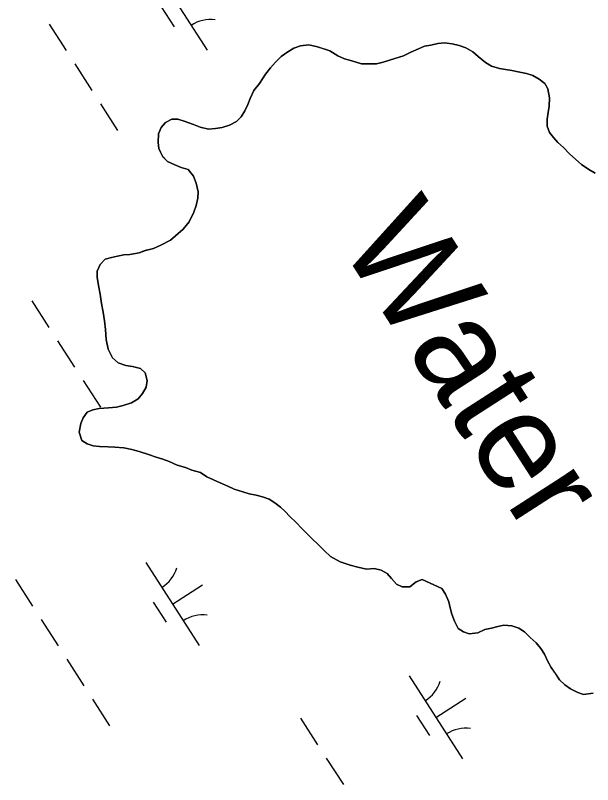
# Model space of a CAD drawing. Extents: x 3937982 to 3958556, y 219448 to 241894.
# Drawn here: x 3947465.1 to 3947756.9, y 229458.8 to 229847.8 of the extents above; entities that cross this region are included whole.
import ezdxf

# ---------------------------------------------------------------- set-up
doc = ezdxf.new("R2010")
doc.units = 0
for name, color, linetype in [('V-RIVR-IDEN', 7, 'Continuous'), ('V-TOPO-SHOR', 7, 'Continuous'), ('V-WETL-SWMP', 7, 'Continuous')]:
    doc.layers.add(name, color=color, linetype=linetype)

msp = doc.modelspace()

# ---------------------------------------------------------------- linework, layer by layer
at = {"layer": 'V-TOPO-SHOR'}
for points in [[(3947555.07, 229766.501), (3947552.436, 229769.854), (3947548.786, 229770.857), (3947545.655, 229772.125), (3947541.997, 229773.907), (3947539.372, 229776.481), (3947537.512, 229780.362), (3947537.221, 229783.477), (3947537.436, 229787.899), (3947538.704, 229791.032), (3947541.016, 229793.653), (3947544.121, 229795.245), (3947547.24, 229795.278), (3947550.369, 229794.27), (3947555.068, 229792.496), (3947558.459, 229791.231), (3947562.629, 229790.233), (3947566.266, 229790.53), (3947569.637, 229791.083), (3947573.266, 229792.16), (3947576.887, 229794.018), (3947579.203, 229796.379), (3947580.991, 229799.519), (3947582.519, 229802.652), (3947583.787, 229805.786), (3947585.566, 229809.702), (3947588.391, 229813.37), (3947591.46, 229818.082), (3947594.029, 229821.226), (3947596.599, 229824.111), (3947599.429, 229826.999), (3947602.786, 229829.373), (3947605.887, 229831.224), (3947609.254, 229832.297), (3947613.409, 229832.86), (3947617.837, 229831.865), (3947620.966, 229830.857), (3947624.097, 229829.85), (3947628.021, 229827.29), (3947631.417, 229825.764), (3947635.067, 229824.761), (3947640.021, 229823.251), (3947643.4, 229823.286), (3947647.559, 229823.329), (3947650.93, 229824.142), (3947656.89, 229826.022), (3947661.295, 229827.366), (3947664.916, 229829.221), (3947668.799, 229830.821), (3947671.906, 229832.154), (3947675.019, 229832.705), (3947678.65, 229833.522), (3947682.027, 229833.815), (3947685.931, 229833.333), (3947689.318, 229832.588), (3947692.71, 229831.322), (3947696.369, 229829.28), (3947698.993, 229826.968), (3947702.665, 229823.886), (3947705.8, 229822.098), (3947709.712, 229820.837), (3947712.837, 229820.349), (3947715.963, 229819.862), (3947720.128, 229819.122), (3947723.516, 229818.379), (3947726.645, 229817.369), (3947729.782, 229815.581), (3947732.666, 229813.271), (3947734.251, 229810.689), (3947735.079, 229806.017), (3947734.861, 229801.856), (3947734.372, 229798.73), (3947733.887, 229795.347), (3947733.923, 229791.708), (3947734.995, 229788.599), (3947737.102, 229786.021), (3947739.207, 229783.442), (3947742.093, 229780.872), (3947745.243, 229777.784), (3947748.391, 229774.957), (3947751.276, 229772.385), (3947754.942, 229769.825), (3947758.08, 229768.035)], [(3947670.734, 229562.567), (3947667.63, 229561.236), (3947664.533, 229558.865), (3947660.634, 229558.826), (3947657.762, 229560.095), (3947655.135, 229562.93), (3947653.027, 229565.506), (3947649.89, 229567.294), (3947646.503, 229568.042), (3947642.607, 229567.741), (3947638.177, 229568.736), (3947634.268, 229569.735), (3947629.312, 229571.507), (3947624.345, 229574.055), (3947621.195, 229577.143), (3947617.781, 229580.487), (3947615.418, 229582.804), (3947612.795, 229585.376), (3947609.907, 229588.206), (3947607.015, 229591.297), (3947603.863, 229594.383), (3947601.498, 229596.959), (3947599.138, 229599.016), (3947596.255, 229601.326), (3947593.377, 229603.118), (3947589.986, 229604.381), (3947586.859, 229605.131), (3947583.211, 229605.872), (3947580.082, 229606.882), (3947575.65, 229608.135), (3947572.514, 229609.663), (3947568.597, 229611.445), (3947565.201, 229612.971), (3947561.808, 229614.494), (3947558.668, 229616.542), (3947554.234, 229617.798), (3947551.103, 229619.066), (3947546.931, 229620.323), (3947542.755, 229622.101), (3947539.622, 229623.368), (3947536.232, 229624.376), (3947532.32, 229625.636), (3947527.624, 229627.147), (3947523.977, 229628.15), (3947519.805, 229629.148), (3947515.385, 229629.363), (3947512.002, 229629.588), (3947507.583, 229629.803), (3947504.459, 229630.033), (3947501.33, 229631.04), (3947498.713, 229632.832), (3947497.371, 229636.979), (3947498.107, 229641.405), (3947499.376, 229644.278), (3947501.426, 229647.158), (3947504.275, 229648.227), (3947507.386, 229649.038), (3947512.064, 229649.345), (3947516.219, 229649.648), (3947519.59, 229650.461), (3947523.735, 229651.803), (3947527.094, 229653.916), (3947529.406, 229656.54), (3947531.194, 229659.677), (3947531.681, 229663.063), (3947530.602, 229666.95), (3947528.239, 229669.266), (3947524.329, 229670.266), (3947520.946, 229670.753), (3947517.032, 229672.012), (3947514.146, 229674.583), (3947512.023, 229678.98), (3947510.933, 229683.907), (3947510.624, 229688.845), (3947510.059, 229693.258), (3947509.493, 229697.672), (3947508.67, 229702.081), (3947507.843, 229706.753), (3947507.017, 229711.164), (3947506.456, 229715.317), (3947506.425, 229718.437), (3947507.949, 229721.832), (3947510.524, 229724.458), (3947513.634, 229725.269), (3947516.745, 229726.08), (3947519.858, 229726.631), (3947522.975, 229726.923), (3947527.647, 229727.751), (3947530.756, 229728.822), (3947534.905, 229729.903), (3947538.528, 229731.499), (3947543.439, 229734.149), (3947546.017, 229736.254), (3947549.882, 229739.672), (3947552.964, 229743.344), (3947555.254, 229748.307), (3947556.52, 229751.698), (3947557.263, 229755.346), (3947557.49, 229758.467), (3947556.407, 229762.874), (3947555.07, 229766.501)], [(3947757.103, 229504.951), (3947752.169, 229504.382), (3947749.3, 229505.391), (3947745.642, 229507.175), (3947742.763, 229509.225), (3947740.137, 229511.797), (3947738.026, 229514.896), (3947735.914, 229517.995), (3947734.061, 229521.355), (3947732.467, 229524.718), (3947730.618, 229527.559), (3947728.251, 229530.395), (3947725.363, 229533.226), (3947722.473, 229536.056), (3947719.598, 229537.846), (3947715.944, 229539.11), (3947712.043, 229539.329), (3947708.93, 229538.778), (3947705.819, 229537.967), (3947702.448, 229537.152), (3947698.823, 229535.556), (3947694.409, 229534.991), (3947691.54, 229536.003), (3947688.923, 229537.795), (3947687.065, 229541.416), (3947685.73, 229545.043), (3947684.919, 229548.154), (3947684.108, 229551.264), (3947682.508, 229555.147), (3947680.659, 229557.988), (3947670.734, 229562.567)]]:
    msp.add_lwpolyline(points, dxfattribs=at)
at = {"layer": 'V-WETL-SWMP'}
for p, q in [((3947534.974, 229872.153), (3947562.036, 229830.11)), ((3947538.77, 229852.001), (3947545.265, 229841.91)), ((3947482.099, 229843.377), (3947490.759, 229829.923)), ((3947613.408, 229832.86), (3947609.254, 229832.298)), ((3947617.837, 229831.865), (3947613.408, 229832.86)), ((3947675.019, 229832.704), (3947671.905, 229832.153)), ((3947678.65, 229833.521), (3947675.019, 229832.704)), ((3947682.027, 229833.815), (3947678.65, 229833.521)), ((3947685.931, 229833.334), (3947682.027, 229833.815)), ((3947689.318, 229832.589), (3947685.931, 229833.334)), ((3947692.71, 229831.323), (3947689.318, 229832.589)), ((3947602.785, 229829.373), (3947599.43, 229827)), ((3947605.886, 229831.224), (3947602.785, 229829.373)), ((3947609.254, 229832.298), (3947605.886, 229831.224)), ((3947624.097, 229829.849), (3947617.837, 229831.865)), ((3947628.022, 229827.289), (3947624.097, 229829.849)), ((3947664.916, 229829.222), (3947661.295, 229827.366)), ((3947668.799, 229830.821), (3947664.916, 229829.222)), ((3947671.905, 229832.153), (3947668.799, 229830.821)), ((3947696.37, 229829.281), (3947692.71, 229831.323)), ((3947698.993, 229826.968), (3947696.37, 229829.281)), ((3947599.43, 229827), (3947596.599, 229824.112)), ((3947631.417, 229825.764), (3947628.022, 229827.289)), ((3947635.066, 229824.761), (3947631.417, 229825.764)), ((3947656.89, 229826.022), (3947650.93, 229824.142)), ((3947661.295, 229827.366), (3947656.89, 229826.022)), ((3947702.664, 229823.886), (3947698.993, 229826.968)), ((3947495.089, 229823.197), (3947503.749, 229809.743)), ((3947594.029, 229821.226), (3947591.461, 229818.081)), ((3947596.599, 229824.112), (3947594.029, 229821.226)), ((3947640.021, 229823.251), (3947635.066, 229824.761)), ((3947643.4, 229823.286), (3947640.021, 229823.251)), ((3947647.559, 229823.328), (3947643.4, 229823.286)), ((3947650.93, 229824.142), (3947647.559, 229823.328)), ((3947705.801, 229822.098), (3947702.664, 229823.886)), ((3947709.713, 229820.837), (3947705.801, 229822.098)), ((3947591.461, 229818.081), (3947588.39, 229813.37)), ((3947712.838, 229820.349), (3947709.713, 229820.837)), ((3947715.962, 229819.861), (3947712.838, 229820.349)), ((3947720.129, 229819.123), (3947715.962, 229819.861)), ((3947723.516, 229818.378), (3947720.129, 229819.123)), ((3947726.645, 229817.369), (3947723.516, 229818.378)), ((3947729.783, 229815.581), (3947726.645, 229817.369)), ((3947588.39, 229813.37), (3947585.567, 229809.702)), ((3947732.666, 229813.271), (3947729.783, 229815.581)), ((3947734.252, 229810.688), (3947732.666, 229813.271)), ((3947585.567, 229809.702), (3947583.787, 229805.785)), ((3947735.079, 229806.017), (3947734.252, 229810.688)), ((3947583.787, 229805.785), (3947582.519, 229802.653)), ((3947734.861, 229801.855), (3947735.079, 229806.017)), ((3947508.079, 229803.016), (3947516.739, 229789.562)), ((3947582.519, 229802.653), (3947580.991, 229799.518)), ((3947734.373, 229798.731), (3947734.861, 229801.855)), ((3947580.991, 229799.518), (3947579.203, 229796.38)), ((3947733.887, 229795.347), (3947734.373, 229798.731)), ((3947541.017, 229793.654), (3947538.704, 229791.031)), ((3947544.121, 229795.245), (3947541.017, 229793.654)), ((3947547.24, 229795.277), (3947544.121, 229795.245)), ((3947550.369, 229794.269), (3947547.24, 229795.277)), ((3947555.067, 229792.497), (3947550.369, 229794.269)), ((3947576.887, 229794.017), (3947573.267, 229792.161)), ((3947579.203, 229796.38), (3947576.887, 229794.017)), ((3947733.924, 229791.707), (3947733.887, 229795.347)), ((3947538.704, 229791.031), (3947537.436, 229787.899)), ((3947558.459, 229791.231), (3947555.067, 229792.497)), ((3947562.628, 229790.233), (3947558.459, 229791.231)), ((3947566.265, 229790.53), (3947562.628, 229790.233)), ((3947569.638, 229791.084), (3947566.265, 229790.53)), ((3947573.267, 229792.161), (3947569.638, 229791.084)), ((3947734.995, 229788.599), (3947733.924, 229791.707)), ((3947537.436, 229787.899), (3947537.221, 229783.477)), ((3947737.101, 229786.021), (3947734.995, 229788.599)), ((3947739.207, 229783.442), (3947737.101, 229786.021)), ((3947537.221, 229783.477), (3947537.512, 229780.361)), ((3947742.092, 229780.872), (3947739.207, 229783.442)), ((3947537.512, 229780.361), (3947539.371, 229776.48)), ((3947745.243, 229777.784), (3947742.092, 229780.872)), ((3947539.371, 229776.48), (3947541.997, 229773.907)), ((3947748.391, 229774.957), (3947745.243, 229777.784)), ((3947751.277, 229772.386), (3947748.391, 229774.957)), ((3947541.997, 229773.907), (3947545.654, 229772.125)), ((3947545.654, 229772.125), (3947548.787, 229770.857)), ((3947548.787, 229770.857), (3947552.436, 229769.854)), ((3947754.942, 229769.824), (3947751.277, 229772.386)), ((3947552.436, 229769.854), (3947555.07, 229766.501)), ((3947555.07, 229766.501), (3947556.406, 229762.875)), ((3947758.08, 229768.036), (3947754.942, 229769.824)), ((3947556.406, 229762.875), (3947557.491, 229758.467)), ((3947557.262, 229755.345), (3947556.519, 229751.698)), ((3947557.491, 229758.467), (3947557.262, 229755.345)), ((3947556.519, 229751.698), (3947555.254, 229748.306)), ((3947555.254, 229748.306), (3947552.965, 229743.344)), ((3947552.965, 229743.344), (3947549.882, 229739.673)), ((3947549.882, 229739.673), (3947546.018, 229736.255)), ((3947546.018, 229736.255), (3947543.439, 229734.149)), ((3947538.527, 229731.499), (3947534.904, 229729.903)), ((3947543.439, 229734.149), (3947538.527, 229731.499)), ((3947527.647, 229727.75), (3947522.976, 229726.923)), ((3947530.755, 229728.821), (3947527.647, 229727.75)), ((3947534.904, 229729.903), (3947530.755, 229728.821)), ((3947510.523, 229724.457), (3947507.95, 229721.832)), ((3947513.634, 229725.269), (3947510.523, 229724.457)), ((3947516.746, 229726.08), (3947513.634, 229725.269)), ((3947519.859, 229726.631), (3947516.746, 229726.08)), ((3947522.976, 229726.923), (3947519.859, 229726.631)), ((3947507.95, 229721.832), (3947506.425, 229718.437)), ((3947506.425, 229718.437), (3947506.456, 229715.318)), ((3947506.456, 229715.318), (3947507.018, 229711.164)), ((3947507.018, 229711.164), (3947507.843, 229706.753)), ((3947507.843, 229706.753), (3947508.67, 229702.082)), ((3947473.37, 229703.428), (3947482.03, 229689.974)), ((3947508.67, 229702.082), (3947509.494, 229697.671)), ((3947509.494, 229697.671), (3947510.059, 229693.258)), ((3947510.059, 229693.258), (3947510.624, 229688.844)), ((3947510.624, 229688.844), (3947510.933, 229683.908)), ((3947486.36, 229683.247), (3947495.02, 229669.793)), ((3947510.933, 229683.908), (3947512.023, 229678.98)), ((3947512.023, 229678.98), (3947514.147, 229674.582)), ((3947514.147, 229674.582), (3947517.033, 229672.012)), ((3947517.033, 229672.012), (3947520.945, 229670.752)), ((3947520.945, 229670.752), (3947524.329, 229670.266)), ((3947524.329, 229670.266), (3947528.239, 229669.266)), ((3947528.239, 229669.266), (3947530.602, 229666.95)), ((3947530.602, 229666.95), (3947531.681, 229663.062)), ((3947499.35, 229663.066), (3947508.01, 229649.612)), ((3947531.681, 229663.062), (3947531.195, 229659.678)), ((3947531.195, 229659.678), (3947529.407, 229656.54)), ((3947527.094, 229653.917), (3947523.736, 229651.803)), ((3947529.407, 229656.54), (3947527.094, 229653.917)), ((3947519.591, 229650.462), (3947516.219, 229649.648)), ((3947523.736, 229651.803), (3947519.591, 229650.462)), ((3947501.427, 229647.158), (3947499.377, 229644.278)), ((3947504.276, 229648.227), (3947501.427, 229647.158)), ((3947507.387, 229649.038), (3947504.276, 229648.227)), ((3947512.063, 229649.346), (3947507.387, 229649.038)), ((3947516.219, 229649.648), (3947512.063, 229649.346)), ((3947499.377, 229644.278), (3947498.106, 229641.406)), ((3947498.106, 229641.406), (3947497.371, 229636.979)), ((3947497.371, 229636.979), (3947498.713, 229632.833)), ((3947498.713, 229632.833), (3947501.33, 229631.04)), ((3947501.33, 229631.04), (3947504.46, 229630.032)), ((3947504.46, 229630.032), (3947507.582, 229629.804)), ((3947507.582, 229629.804), (3947512.003, 229629.588)), ((3947512.003, 229629.588), (3947515.385, 229629.363)), ((3947515.385, 229629.363), (3947519.806, 229629.147)), ((3947519.806, 229629.147), (3947523.976, 229628.15)), ((3947523.976, 229628.15), (3947527.625, 229627.147)), ((3947527.625, 229627.147), (3947532.32, 229625.635)), ((3947532.32, 229625.635), (3947536.232, 229624.375)), ((3947536.232, 229624.375), (3947539.622, 229623.369)), ((3947539.622, 229623.369), (3947542.754, 229622.101)), ((3947542.754, 229622.101), (3947546.931, 229620.324)), ((3947546.931, 229620.324), (3947551.103, 229619.066)), ((3947551.103, 229619.066), (3947554.235, 229617.798)), ((3947554.235, 229617.798), (3947558.667, 229616.543)), ((3947558.667, 229616.543), (3947561.808, 229614.495)), ((3947561.808, 229614.495), (3947565.202, 229612.97)), ((3947565.202, 229612.97), (3947568.597, 229611.444)), ((3947568.597, 229611.444), (3947572.515, 229609.664)), ((3947572.515, 229609.664), (3947575.65, 229608.136)), ((3947575.65, 229608.136), (3947580.082, 229606.881)), ((3947580.082, 229606.881), (3947583.211, 229605.873)), ((3947583.211, 229605.873), (3947586.858, 229605.13)), ((3947586.858, 229605.13), (3947589.985, 229604.382)), ((3947589.985, 229604.382), (3947593.377, 229603.117)), ((3947593.377, 229603.117), (3947596.255, 229601.326)), ((3947596.255, 229601.326), (3947599.138, 229599.016)), ((3947599.138, 229599.016), (3947601.498, 229596.96)), ((3947601.498, 229596.96), (3947603.864, 229594.384)), ((3947603.864, 229594.384), (3947607.015, 229591.297)), ((3947607.015, 229591.297), (3947609.906, 229588.207)), ((3947609.906, 229588.207), (3947612.794, 229585.376)), ((3947612.794, 229585.376), (3947615.419, 229582.803)), ((3947615.419, 229582.803), (3947617.782, 229580.488)), ((3947617.782, 229580.488), (3947621.196, 229577.143)), ((3947621.196, 229577.143), (3947624.346, 229574.055)), ((3947624.346, 229574.055), (3947629.311, 229571.506)), ((3947530.935, 229571.105), (3947557.997, 229529.062)), ((3947629.311, 229571.506), (3947634.268, 229569.736)), ((3947634.268, 229569.736), (3947638.178, 229568.736)), ((3947638.178, 229568.736), (3947642.607, 229567.741)), ((3947642.607, 229567.741), (3947646.503, 229568.041)), ((3947646.503, 229568.041), (3947649.89, 229567.295)), ((3947649.89, 229567.295), (3947653.028, 229565.507)), ((3947653.028, 229565.507), (3947655.134, 229562.929)), ((3947465.07, 229562.51), (3947473.73, 229549.056)), ((3947655.134, 229562.929), (3947657.762, 229560.096)), ((3947664.533, 229558.865), (3947667.629, 229561.236)), ((3947667.629, 229561.236), (3947670.735, 229562.567)), ((3947670.735, 229562.567), (3947680.659, 229557.988)), ((3947544.466, 229550.084), (3947559.601, 229559.826)), ((3947657.762, 229560.096), (3947660.634, 229558.825)), ((3947660.634, 229558.825), (3947664.533, 229558.865)), ((3947680.659, 229557.988), (3947682.508, 229555.147)), ((3947682.508, 229555.147), (3947684.107, 229551.264)), ((3947534.731, 229550.953), (3947541.226, 229540.862)), ((3947684.107, 229551.264), (3947684.918, 229548.153)), ((3947684.918, 229548.153), (3947685.73, 229545.042)), ((3947685.73, 229545.042), (3947687.066, 229541.416)), ((3947478.06, 229542.33), (3947486.719, 229528.876)), ((3947687.066, 229541.416), (3947688.922, 229537.795)), ((3947688.922, 229537.795), (3947691.54, 229536.002)), ((3947698.823, 229535.556), (3947702.447, 229537.152)), ((3947702.447, 229537.152), (3947705.818, 229537.966)), ((3947705.818, 229537.966), (3947708.929, 229538.778)), ((3947708.929, 229538.778), (3947712.043, 229539.329)), ((3947712.043, 229539.329), (3947715.945, 229539.109)), ((3947715.945, 229539.109), (3947719.597, 229537.846)), ((3947719.597, 229537.846), (3947722.474, 229536.055)), ((3947691.54, 229536.002), (3947694.41, 229534.991)), ((3947694.41, 229534.991), (3947698.823, 229535.556)), ((3947722.474, 229536.055), (3947725.362, 229533.225)), ((3947725.362, 229533.225), (3947728.251, 229530.395)), ((3947728.251, 229530.395), (3947730.619, 229527.559)), ((3947730.619, 229527.559), (3947732.467, 229524.718)), ((3947491.049, 229522.149), (3947499.709, 229508.695)), ((3947732.467, 229524.718), (3947734.061, 229521.355)), ((3947734.061, 229521.355), (3947735.915, 229517.994)), ((3947735.915, 229517.994), (3947740.137, 229511.798)), ((3947664.064, 229513.807), (3947691.126, 229471.763)), ((3947740.137, 229511.798), (3947742.762, 229509.225)), ((3947742.762, 229509.225), (3947745.643, 229507.175)), ((3947745.643, 229507.175), (3947749.3, 229505.392)), ((3947504.039, 229501.968), (3947512.699, 229488.514)), ((3947677.595, 229492.785), (3947692.731, 229502.527)), ((3947749.3, 229505.392), (3947752.17, 229504.381)), ((3947752.17, 229504.381), (3947757.103, 229504.951)), ((3947609.198, 229492.41), (3947617.858, 229478.956)), ((3947667.86, 229493.654), (3947674.355, 229483.564)), ((3947622.188, 229472.229), (3947630.848, 229458.775))]:
    msp.add_line(p, q, dxfattribs=at)
for centre, start, end in [((3947563.655, 229828.034), 81.99668, 123.54034), ((3947529.715, 229573.438), 301.99668, 343.54034), ((3947559.615, 229526.986), 81.99668, 123.54034), ((3947662.845, 229516.139), 301.99668, 343.54034), ((3947692.745, 229469.688), 81.99668, 123.54034)]:
    msp.add_arc(centre, 17.623, start, end, dxfattribs=at)

# ---------------------------------------------------------------- texts
at = {"layer": 'V-RIVR-IDEN'}
msp.add_text('Water', height=49.9999, rotation=302.76856, dxfattribs=at).set_placement((3947628.103, 229732.701))

doc.saveas('drawing.dxf')
